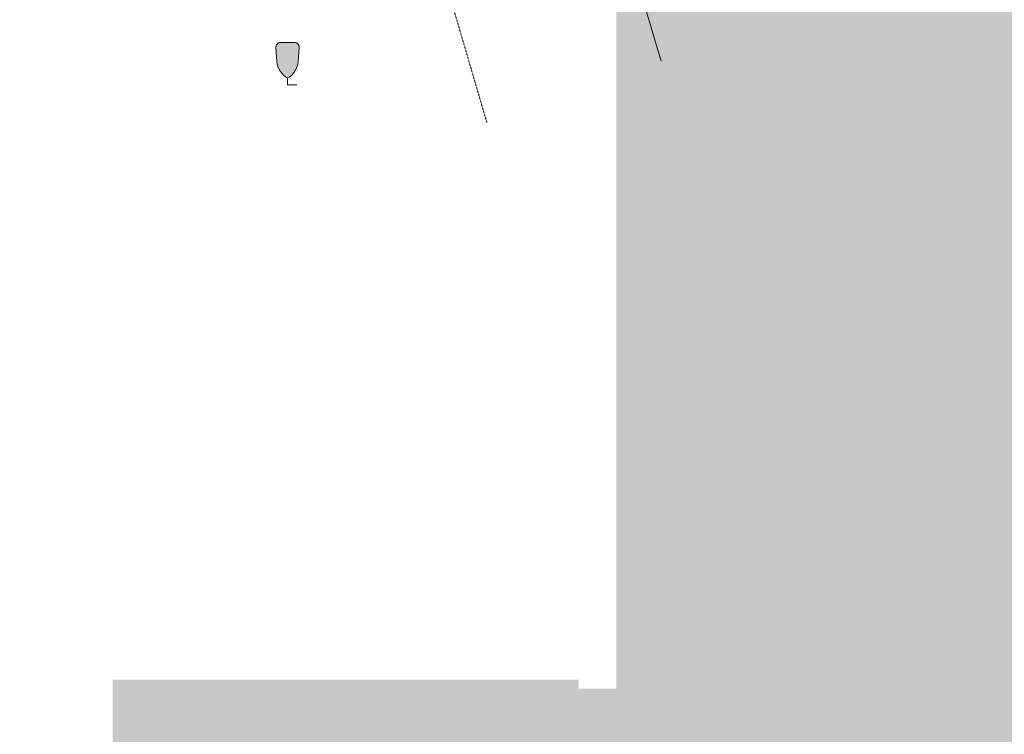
# Model space of a CAD drawing. Header units: millimetres. Extents: x 918404 to 1362154, y 4120617 to 4364104.
# Tile 609 of 649: x 1204399 to 1212487, y 4266826 to 4272695. Entities that reach past the tile are written whole.
import ezdxf

# ---------------------------------------------------------------- set-up
doc = ezdxf.new("R2010")
doc.units = ezdxf.units.MM
doc.header["$MEASUREMENT"] = 0
doc.linetypes.add('Д_ТРОТ_ТРУБА', pattern=[1.5, 0.75, -0.75])
for name, color, linetype, lineweight in [('(002) Рамка_Ном._пера__3', 3, 'Continuous', 18), ('(002) Рамка_Ном._пера__7', 7, 'Continuous', 18), ('0_Ном._пера__255', 255, 'Continuous', 18), ('0_Ном._пера__7', 7, 'Continuous', 18)]:
    doc.layers.add(name, color=color, linetype=linetype, lineweight=lineweight)

msp = doc.modelspace()

# ---------------------------------------------------------------- hatches: boundary and pattern name
at = {"layer": '(002) Рамка_Ном._пера__3', "linetype": 'Continuous'}
msp.add_hatch(color=256, dxfattribs=at).paths.add_polyline_path([(1206541.3, 4272508.7, 0.415198), (1206503.2, 4272463.9), (1206512.4, 4272351.5, 0.244187), (1206599.5, 4272213.7, 0.244187), (1206686.6, 4272351.5), (1206695.8, 4272463.9, 0.415198), (1206657.7, 4272508.7)])
at = {"layer": '0_Ном._пера__255', "linetype": 'Continuous'}
h = msp.add_hatch(color=256, dxfattribs=at)
h.paths.add_polyline_path([(1178033.9, 4292233.3), (1178033.9, 4259737.6), (1226194.2, 4259737.6), (1226194.2, 4292233.3)])
h.paths.add_polyline_path([(1184954.5, 4285027.3), (1184954.5, 4288961.7), (1197068.8, 4288961.7), (1197068.8, 4287864.8), (1202752, 4287864.8), (1202752, 4288982.4), (1208991.1, 4288982.4), (1208991.1, 4287029.8), (1209299.4, 4287029.8), (1209299.4, 4267201), (1208991.1, 4267201), (1208991.1, 4267275.8), (1205162.5, 4267275.8), (1205162.5, 4262564.4), (1184954.5, 4262564.4)], flags=0)

# ---------------------------------------------------------------- linework, layer by layer
at = {"layer": '(002) Рамка_Ном._пера__7', "linetype": 'Continuous', "flags": 128}
for points in [[(1206599.5, 4272213.7, -0.244187), (1206512.4, 4272351.5), (1206503.2, 4272463.9, -0.415198), (1206541.3, 4272508.7), (1206599.5, 4272508.7)], [(1206599.5, 4272213.7, 0.244187), (1206686.6, 4272351.5), (1206695.8, 4272463.9, 0.415198), (1206657.7, 4272508.7), (1206599.5, 4272508.7)]]:
    msp.add_lwpolyline(points, format="xyb", dxfattribs=at)
for points in [[(1206599.5, 4272158.7), (1206599.5, 4272213.7)], [(1206599.5, 4272158.7), (1206599.5, 4272213.7)], [(1206599.5, 4272158.7), (1206674.5, 4272158.7)]]:
    msp.add_lwpolyline(points, dxfattribs=at)
at = {"layer": '0_Ном._пера__7', "linetype": 'Continuous', "flags": 128}
msp.add_lwpolyline([(1209668.5, 4272353.9), (1208357.7, 4276768.9), (1210877.2, 4277516.9), (1212188, 4273102)], dxfattribs=at)
at = {"layer": '0_Ном._пера__7', "linetype": 'Д_ТРОТ_ТРУБА', "flags": 128}
msp.add_lwpolyline([(1181891.5, 4265073.3), (1185899.9, 4267117.5), (1189744.7, 4269066.4), (1189929.1, 4268658.6), (1197024.5, 4272109.1), (1197198.1, 4271751.6), (1200642.2, 4273409.2), (1200389, 4273930.6), (1206701.4, 4277101.9), (1208236.1, 4271850.7)], dxfattribs=at)

doc.saveas('drawing.dxf')
